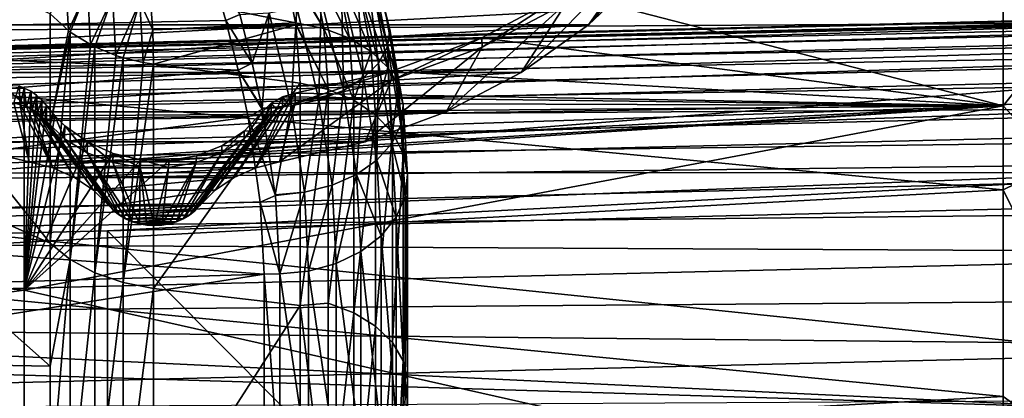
# Model space of a CAD drawing. Header units: metres. Extents: x -22 to 73, y -229 to 22.
# Tile 374 of 447: x 61.08 to 64.87, y 7.41 to 8.86. Entities that reach past the tile are written whole.
import ezdxf

# ---------------------------------------------------------------- set-up
doc = ezdxf.new("R2010")
doc.units = ezdxf.units.M
doc.layers.add('solid_509500_SW0001', color=7, linetype='CONTINUOUS')

msp = doc.modelspace()

# ---------------------------------------------------------------- linework, layer by layer
at = {"layer": 'solid_509500_SW0001'}
for points in [[(64.861679, 8.533159, 51.35722), (64.861679, 10.016469, 52.205467), (63.18203, 8.967328, 51.486839)], [(65.48349, 9.310373, 51.86208), (64.861679, 10.016469, 52.205467), (64.861679, 8.533159, 51.35722)], [(65.48349, 9.988948, 83.988586), (65.48349, 8.51241, 84.821198), (64.861679, 9.743799, 84.222992)], [(65.48349, 8.51241, 84.821198), (64.861679, 8.986341, 84.65451), (64.861679, 9.743799, 84.222992)], [(53.799999, 8.779965, 48.923515), (53.799999, 9.626987, 49.336636), (69.192551, 8.876286, 48.968143)], [(59.599998, 8.707751, 85.111839), (59.599998, 9.469394, 84.702415), (64.861679, 8.986341, 84.65451)], [(53.799999, 9.440376, 86.758446), (53.799999, 8.589276, 87.163101), (69.200768, 8.931247, 87.006126)], [(61.199974, 8.005288, 76.979774), (60.120274, 9.360205, 77.770294), (60.120274, 8.487172, 78.537552)], [(61.199974, 8.456913, 76.555794), (61.199974, 8.886114, 76.109123), (60.120274, 9.360205, 77.770294)], [(61.199974, 8.005288, 76.979774), (61.199974, 8.456913, 76.555794), (60.120274, 9.360205, 77.770294)], [(63.724926, 9.371466, 51.855564), (63.491447, 9.055127, 52.61068), (63.267941, 8.843364, 52.462402)], [(63.473831, 9.133568, 51.688984), (63.724926, 9.371466, 51.855564), (63.267941, 8.843364, 52.462402)], [(65.48349, 7.863048, 51.109528), (65.48349, 9.310373, 51.86208), (64.861679, 8.533159, 51.35722)], [(62.50462, 8.826667, 75.048454), (62.419701, 9.141697, 74.84449), (62.402966, 9.197625, 74.941483)], [(62.487885, 8.892265, 75.139183), (62.50462, 8.826667, 75.048454), (62.402966, 9.197625, 74.941483)], [(61.817471, 9.058358, 74.29966), (58.9128, 8.798606, 74.254883), (58.787064, 9.184989, 74.057137)], [(62.495735, 8.760544, 74.957001), (62.410816, 9.085321, 74.746727), (62.419701, 9.141697, 74.84449)], [(62.50462, 8.826667, 75.048454), (62.495735, 8.760544, 74.957001), (62.419701, 9.141697, 74.84449)], [(63.473831, 9.133568, 51.688984), (63.267941, 8.843364, 52.462402), (63.009426, 8.660278, 52.334206)], [(63.183414, 8.927886, 51.544964), (63.473831, 9.133568, 51.688984), (63.009426, 8.660278, 52.334206)], [(61.582321, 8.96279, 75.669327), (62.142651, 8.851494, 75.637077), (62.095467, 9.090304, 75.443993)], [(62.251183, 8.830163, 75.613022), (62.200287, 9.08611, 75.407288), (62.09177, 9.104851, 75.433418)], [(62.095467, 9.090304, 75.443993), (62.251183, 8.830163, 75.613022), (62.09177, 9.104851, 75.433418)], [(62.095467, 9.090304, 75.443993), (62.142651, 8.851494, 75.637077), (62.251183, 8.830163, 75.613022)], [(62.349712, 8.793072, 75.571411), (62.298817, 9.053449, 75.362114), (62.200287, 9.08611, 75.407288)], [(62.251183, 8.830163, 75.613022), (62.349712, 8.793072, 75.571411), (62.200287, 9.08611, 75.407288)], [(62.461697, 8.697287, 74.869507), (62.376778, 9.031389, 74.653198), (62.410816, 9.085321, 74.746727)], [(62.495735, 8.760544, 74.957001), (62.461697, 8.697287, 74.869507), (62.410816, 9.085321, 74.746727)], [(61.874592, 8.860027, 74.408569), (58.9128, 8.798606, 74.254883), (61.817471, 9.058358, 74.29966)], [(63.491447, 9.055127, 52.61068), (59.708553, 9.055127, 52.61068), (59.93206, 8.843364, 52.462402)], [(63.267941, 8.843364, 52.462402), (63.491447, 9.055127, 52.61068), (59.93206, 8.843364, 52.462402)], [(61.92873, 8.883248, 74.396294), (61.874592, 8.860027, 74.408569), (61.817471, 9.058358, 74.29966)], [(62.433174, 8.742184, 75.514313), (62.382278, 9.008639, 75.30014), (62.298817, 9.053449, 75.362114)], [(62.349712, 8.793072, 75.571411), (62.433174, 8.742184, 75.514313), (62.298817, 9.053449, 75.362114)], [(61.258072, 9.025165, 75.848961), (61.199974, 8.886114, 76.109123), (61.26981, 8.821644, 76.050293)], [(61.342361, 8.981812, 75.789497), (61.258072, 9.025165, 75.848961), (61.26981, 8.821644, 76.050293)], [(62.40424, 8.640137, 74.790466), (62.319321, 8.982664, 74.568703), (62.376778, 9.031389, 74.653198)], [(62.461697, 8.697287, 74.869507), (62.40424, 8.640137, 74.790466), (62.376778, 9.031389, 74.653198)], [(62.497292, 8.680107, 75.444672), (62.446396, 8.953978, 75.224541), (62.382278, 9.008639, 75.30014)], [(62.433174, 8.742184, 75.514313), (62.497292, 8.680107, 75.444672), (62.382278, 9.008639, 75.30014)], [(59.599998, 8.707751, 85.111839), (64.861679, 8.986341, 84.65451), (64.861679, 8.209811, 85.05069)], [(61.342361, 8.981812, 75.789497), (61.26981, 8.821644, 76.050293), (61.276833, 8.816363, 76.045471)], [(61.342361, 8.981812, 75.789497), (61.276833, 8.816363, 76.045471), (61.354717, 8.767813, 76.001167)], [(61.438736, 8.950496, 75.74205), (61.342361, 8.981812, 75.789497), (61.354717, 8.767813, 76.001167)], [(62.326317, 8.592025, 74.723923), (62.241398, 8.941645, 74.497566), (62.319321, 8.982664, 74.568703)], [(62.40424, 8.640137, 74.790466), (62.326317, 8.592025, 74.723923), (62.319321, 8.982664, 74.568703)], [(65.48349, 8.51241, 84.821198), (64.861679, 8.209811, 85.05069), (64.861679, 8.986341, 84.65451)], [(53.799999, 7.720878, 87.52916), (69.199074, 7.250747, 87.708542), (69.200768, 8.931247, 87.006126)], [(53.799999, 8.589276, 87.163101), (53.799999, 7.720878, 87.52916), (69.200768, 8.931247, 87.006126)], [(61.438736, 8.950496, 75.74205), (61.354717, 8.767813, 76.001167), (61.371479, 8.759361, 75.993454)], [(61.438736, 8.950496, 75.74205), (61.371479, 8.759361, 75.993454), (61.451679, 8.726563, 75.963524)], [(61.438736, 8.950496, 75.74205), (61.451679, 8.726563, 75.963524), (61.543846, 8.932303, 75.708275)], [(61.543846, 8.932303, 75.708275), (61.451679, 8.726563, 75.963524), (61.479786, 8.717694, 75.955429)], [(61.543846, 8.932303, 75.708275), (61.479786, 8.717694, 75.955429), (61.55732, 8.699329, 75.938675)], [(61.543846, 8.932303, 75.708275), (61.593445, 8.824424, 75.79705), (61.582321, 8.96279, 75.669327)], [(61.543846, 8.932303, 75.708275), (61.55732, 8.699329, 75.938675), (61.593445, 8.824424, 75.79705)], [(61.582321, 8.96279, 75.669327), (61.593445, 8.824424, 75.79705), (62.142651, 8.851494, 75.637077)], [(62.231918, 8.555416, 74.673286), (62.146999, 8.910433, 74.443443), (62.241398, 8.941645, 74.497566)], [(62.326317, 8.592025, 74.723923), (62.231918, 8.555416, 74.673286), (62.241398, 8.941645, 74.497566)], [(62.53878, 8.610024, 75.366043), (62.487885, 8.892265, 75.139183), (62.446396, 8.953978, 75.224541)], [(62.497292, 8.680107, 75.444672), (62.53878, 8.610024, 75.366043), (62.446396, 8.953978, 75.224541)], [(64.861679, 8.533159, 51.35722), (63.18203, 8.967328, 51.486839), (62.858135, 8.793977, 51.374672)], [(62.859756, 8.758735, 51.426525), (62.858135, 8.793977, 51.374672), (63.18203, 8.967328, 51.486839)], [(62.859756, 8.758735, 51.426525), (63.18203, 8.967328, 51.486839), (63.183414, 8.927886, 51.544964)], [(66.672615, 8.902395, 65.786385), (56.180428, 8.644492, 65.570137), (56.180931, 8.633018, 66.093307)], [(66.672615, 8.902395, 65.786385), (66.673401, 8.899557, 65.524696), (56.180428, 8.644492, 65.570137)], [(66.673401, 8.899557, 65.524696), (66.673874, 8.879604, 65.263779), (56.180428, 8.644492, 65.570137)], [(66.671509, 8.8881, 66.047737), (66.672615, 8.902395, 65.786385), (56.180931, 8.633018, 66.093307)], [(62.125881, 8.532188, 74.641159), (62.040966, 8.890629, 74.409096), (62.146999, 8.910433, 74.443443)], [(62.231918, 8.555416, 74.673286), (62.125881, 8.532188, 74.641159), (62.146999, 8.910433, 74.443443)], [(63.183414, 8.927886, 51.544964), (63.009426, 8.660278, 52.334206), (62.721325, 8.509712, 52.228775)], [(62.859756, 8.758735, 51.426525), (63.183414, 8.927886, 51.544964), (62.721325, 8.509712, 52.228775)], [(53.799999, 8.779965, 48.923515), (69.192551, 8.876286, 48.968143), (69.192741, 7.184731, 48.267296)], [(66.673874, 8.879604, 65.263779), (56.180256, 8.587592, 65.05014), (56.180428, 8.644492, 65.570137)], [(66.673874, 8.879604, 65.263779), (66.674034, 8.842626, 65.004745), (56.180256, 8.587592, 65.05014)], [(66.670105, 8.856728, 66.307617), (66.671509, 8.8881, 66.047737), (56.180931, 8.633018, 66.093307)], [(66.670105, 8.856728, 66.307617), (56.180931, 8.633018, 66.093307), (56.181763, 8.553358, 66.610413)], [(66.668396, 8.808418, 66.56488), (66.670105, 8.856728, 66.307617), (56.181763, 8.553358, 66.610413)], [(61.92226, 8.669582, 74.527), (58.9128, 8.798606, 74.254883), (61.874592, 8.860027, 74.408569)], [(61.26981, 8.821644, 76.050293), (61.199974, 8.886114, 76.109123), (61.199974, 8.456913, 76.555794)], [(61.92873, 8.883248, 74.396294), (61.976162, 8.697159, 74.510208), (61.874592, 8.860027, 74.408569)], [(61.976162, 8.697159, 74.510208), (61.92226, 8.669582, 74.527), (61.874592, 8.860027, 74.408569)], [(62.040966, 8.890629, 74.409096), (61.976162, 8.697159, 74.510208), (61.92873, 8.883248, 74.396294)], [(62.040966, 8.890629, 74.409096), (62.013649, 8.523525, 74.629189), (61.976162, 8.697159, 74.510208)], [(62.125881, 8.532188, 74.641159), (62.013649, 8.523525, 74.629189), (62.040966, 8.890629, 74.409096)], [(62.555515, 8.535528, 75.282471), (62.50462, 8.826667, 75.048454), (62.487885, 8.892265, 75.139183)], [(62.53878, 8.610024, 75.366043), (62.555515, 8.535528, 75.282471), (62.487885, 8.892265, 75.139183)], [(66.674034, 8.842626, 65.004745), (66.673874, 8.788776, 64.748688), (56.180256, 8.587592, 65.05014)], [(63.267941, 8.843364, 52.462402), (59.93206, 8.843364, 52.462402), (60.190575, 8.660278, 52.334206)], [(63.009426, 8.660278, 52.334206), (63.267941, 8.843364, 52.462402), (60.190575, 8.660278, 52.334206)], [(61.276833, 8.816363, 76.045471), (61.26981, 8.821644, 76.050293), (61.199974, 8.456913, 76.555794)], [(61.55732, 8.699329, 75.938675), (61.597153, 8.693105, 75.932991), (61.593445, 8.824424, 75.79705)], [(61.593445, 8.824424, 75.79705), (62.143749, 8.843566, 75.644165), (62.142651, 8.851494, 75.637077)], [(61.593445, 8.824424, 75.79705), (61.597153, 8.693105, 75.932991), (62.143749, 8.843566, 75.644165)], [(61.597153, 8.693105, 75.932991), (62.159725, 8.619832, 75.866127), (62.143749, 8.843566, 75.644165)], [(62.268269, 8.596083, 75.844452), (62.251183, 8.830163, 75.613022), (62.142651, 8.851494, 75.637077)], [(62.143749, 8.843566, 75.644165), (62.268269, 8.596083, 75.844452), (62.142651, 8.851494, 75.637077)], [(62.143749, 8.843566, 75.644165), (62.159725, 8.619832, 75.866127), (62.268269, 8.596083, 75.844452)], [(62.366886, 8.554857, 75.806831), (62.349712, 8.793072, 75.571411), (62.251183, 8.830163, 75.613022)], [(62.268269, 8.596083, 75.844452), (62.366886, 8.554857, 75.806831), (62.251183, 8.830163, 75.613022)], [(62.546631, 8.460437, 75.198219), (62.495735, 8.760544, 74.957001), (62.50462, 8.826667, 75.048454)], [(62.555515, 8.535528, 75.282471), (62.546631, 8.460437, 75.198219), (62.50462, 8.826667, 75.048454)], [(53.799999, 7.915261, 48.548813), (53.799999, 8.779965, 48.923515), (69.192741, 7.184731, 48.267296)], [(66.673874, 8.788776, 64.748688), (56.180428, 8.463297, 64.541977), (56.180256, 8.587592, 65.05014)], [(66.673874, 8.788776, 64.748688), (66.673401, 8.718285, 64.496689), (56.180428, 8.463297, 64.541977)], [(66.666405, 8.743385, 66.818413), (66.668396, 8.808418, 66.56488), (56.181763, 8.553358, 66.610413)], [(61.92226, 8.669582, 74.527), (59.002216, 8.43757, 74.489777), (58.9128, 8.798606, 74.254883)], [(61.276833, 8.816363, 76.045471), (61.199974, 8.456913, 76.555794), (61.199974, 8.005288, 76.979774)], [(61.276833, 7.942451, 76.909286), (61.276833, 8.816363, 76.045471), (61.199974, 8.005288, 76.979774)], [(61.354717, 8.767813, 76.001167), (61.276833, 8.816363, 76.045471), (61.276833, 7.942451, 76.909286)], [(62.366886, 8.554857, 75.806831), (62.433174, 8.742184, 75.514313), (62.349712, 8.793072, 75.571411)], [(64.861679, 8.533159, 51.35722), (62.858135, 8.793977, 51.374672), (62.508472, 8.664227, 51.286041)], [(62.509647, 8.629665, 51.336151), (62.508472, 8.664227, 51.286041), (62.858135, 8.793977, 51.374672)], [(62.509647, 8.629665, 51.336151), (62.858135, 8.793977, 51.374672), (62.859756, 8.758735, 51.426525)], [(66.666405, 8.743385, 66.818413), (56.181763, 8.553358, 66.610413), (56.182903, 8.406932, 67.112549)], [(66.664116, 8.661907, 67.067139), (66.666405, 8.743385, 66.818413), (56.182903, 8.406932, 67.112549)], [(61.371479, 8.759361, 75.993454), (61.354717, 8.767813, 76.001167), (61.276833, 7.942451, 76.909286)], [(61.371479, 7.891099, 76.851685), (61.371479, 8.759361, 75.993454), (61.276833, 7.942451, 76.909286)], [(61.451679, 8.726563, 75.963524), (61.371479, 8.759361, 75.993454), (61.371479, 7.891099, 76.851685)], [(62.366886, 8.554857, 75.806831), (62.450405, 8.498288, 75.755211), (62.433174, 8.742184, 75.514313)], [(62.859756, 8.758735, 51.426525), (62.721325, 8.509712, 52.228775), (62.409687, 8.394826, 52.148335)], [(62.509647, 8.629665, 51.336151), (62.859756, 8.758735, 51.426525), (62.409687, 8.394826, 52.148335)], [(62.450405, 8.498288, 75.755211), (62.497292, 8.680107, 75.444672), (62.433174, 8.742184, 75.514313)], [(62.512592, 8.388599, 75.11763), (62.461697, 8.697287, 74.869507), (62.495735, 8.760544, 74.957001)], [(62.546631, 8.460437, 75.198219), (62.512592, 8.388599, 75.11763), (62.495735, 8.760544, 74.957001)], [(66.673401, 8.718285, 64.496689), (66.672615, 8.631446, 64.249817), (56.180428, 8.463297, 64.541977)], [(59.599998, 7.927917, 85.486801), (59.599998, 8.707751, 85.111839), (64.861679, 8.209811, 85.05069)], [(61.451679, 8.726563, 75.963524), (61.371479, 7.891099, 76.851685), (61.479786, 8.717694, 75.955429)], [(61.371479, 7.891099, 76.851685), (61.479786, 7.853562, 76.809578), (61.479786, 8.717694, 75.955429)], [(61.55732, 8.699329, 75.938675), (61.479786, 8.717694, 75.955429), (61.479786, 7.853562, 76.809578)], [(61.960102, 8.489025, 74.653099), (59.002216, 8.43757, 74.489777), (61.92226, 8.669582, 74.527)], [(61.55732, 8.699329, 75.938675), (61.479786, 7.853562, 76.809578), (61.597153, 8.693105, 75.932991)], [(61.479786, 7.853562, 76.809578), (61.597153, 7.83141, 76.784729), (61.597153, 8.693105, 75.932991)], [(61.597153, 7.83141, 76.784729), (62.159725, 8.619832, 75.866127), (61.597153, 8.693105, 75.932991)], [(61.976162, 8.697159, 74.510208), (62.013649, 8.523525, 74.629189), (61.92226, 8.669582, 74.527)], [(62.014317, 8.520102, 74.631668), (61.960102, 8.489025, 74.653099), (61.92226, 8.669582, 74.527)], [(62.013649, 8.523525, 74.629189), (62.014317, 8.520102, 74.631668), (61.92226, 8.669582, 74.527)], [(62.455135, 8.323699, 75.044815), (62.40424, 8.640137, 74.790466), (62.461697, 8.697287, 74.869507)], [(62.450405, 8.498288, 75.755211), (62.514534, 8.42928, 75.692238), (62.497292, 8.680107, 75.444672)], [(62.512592, 8.388599, 75.11763), (62.455135, 8.323699, 75.044815), (62.461697, 8.697287, 74.869507)], [(62.514534, 8.42928, 75.692238), (62.53878, 8.610024, 75.366043), (62.497292, 8.680107, 75.444672)], [(66.672615, 8.631446, 64.249817), (66.671509, 8.528625, 64.009117), (56.180428, 8.463297, 64.541977)], [(66.66156, 8.564323, 67.310028), (66.664116, 8.661907, 67.067139), (56.182903, 8.406932, 67.112549)], [(63.009426, 8.660278, 52.334206), (60.190575, 8.660278, 52.334206), (60.478676, 8.509712, 52.228775)], [(62.721325, 8.509712, 52.228775), (63.009426, 8.660278, 52.334206), (60.478676, 8.509712, 52.228775)], [(62.509647, 8.629665, 51.336151), (62.409687, 8.394826, 52.148335), (62.081051, 8.318033, 52.094563)], [(62.509647, 8.629665, 51.336151), (62.081051, 8.318033, 52.094563), (62.140434, 8.543389, 51.275738)], [(64.861679, 8.533159, 51.35722), (62.508472, 8.664227, 51.286041), (62.140434, 8.581274, 51.221634)], [(62.140434, 8.543389, 51.275738), (62.140434, 8.581274, 51.221634), (62.508472, 8.664227, 51.286041)], [(62.509647, 8.629665, 51.336151), (62.140434, 8.543389, 51.275738), (62.508472, 8.664227, 51.286041)], [(62.377213, 8.269061, 74.983513), (62.326317, 8.592025, 74.723923), (62.40424, 8.640137, 74.790466)], [(62.455135, 8.323699, 75.044815), (62.377213, 8.269061, 74.983513), (62.40424, 8.640137, 74.790466)], [(61.099998, 8.601136, 51.170547), (61.080112, 8.610269, 51.17075), (53.599998, 8.529335, 49.468666)], [(61.099998, 7.824714, 50.795818), (61.099998, 8.601136, 51.170547), (53.599998, 8.529335, 49.468666)], [(61.084423, 8.537756, 51.271793), (61.059566, 8.543389, 51.275738), (61.080112, 8.610269, 51.17075)], [(61.084423, 8.537756, 51.271793), (61.080112, 8.610269, 51.17075), (61.099998, 8.601136, 51.170547)], [(61.108189, 8.529549, 51.266048), (61.084423, 8.537756, 51.271793), (61.099998, 8.601136, 51.170547)], [(61.124615, 8.588641, 51.165615), (61.099998, 8.601136, 51.170547), (61.099998, 7.824714, 50.795818)], [(61.108189, 8.529549, 51.266048), (61.099998, 8.601136, 51.170547), (61.124615, 8.588641, 51.165615)], [(61.597153, 7.83141, 76.784729), (62.159725, 7.7654, 76.710686), (62.159725, 8.619832, 75.866127)], [(62.159725, 7.7654, 76.710686), (62.268269, 8.596083, 75.844452), (62.159725, 8.619832, 75.866127)], [(62.159725, 7.7654, 76.710686), (62.268269, 7.774808, 76.659126), (62.268269, 8.596083, 75.844452)], [(62.282814, 8.227487, 74.936874), (62.231918, 8.555416, 74.673286), (62.326317, 8.592025, 74.723923)], [(62.268269, 7.774808, 76.659126), (62.366886, 8.554857, 75.806831), (62.268269, 8.596083, 75.844452)], [(62.377213, 8.269061, 74.983513), (62.282814, 8.227487, 74.936874), (62.326317, 8.592025, 74.723923)], [(62.514534, 8.42928, 75.692238), (62.555981, 8.351377, 75.621147), (62.53878, 8.610024, 75.366043)], [(62.555981, 8.351377, 75.621147), (62.555515, 8.535528, 75.282471), (62.53878, 8.610024, 75.366043)], [(66.66156, 8.564323, 67.310028), (56.182903, 8.406932, 67.112549), (56.184334, 8.196231, 67.591286)], [(66.658737, 8.45104, 67.546051), (66.66156, 8.564323, 67.310028), (56.184334, 8.196231, 67.591286)], [(61.147232, 8.573195, 51.159077), (61.124615, 8.588641, 51.165615), (61.099998, 7.824714, 50.795818)], [(61.167488, 8.554969, 51.151001), (61.147232, 8.573195, 51.159077), (61.099998, 7.824714, 50.795818)], [(61.184841, 8.534372, 51.141575), (61.167488, 8.554969, 51.151001), (61.099998, 7.824714, 50.795818)], [(61.13047, 8.518905, 51.258595), (61.108189, 8.529549, 51.266048), (61.124615, 8.588641, 51.165615)], [(61.13047, 8.518905, 51.258595), (61.124615, 8.588641, 51.165615), (61.147232, 8.573195, 51.159077)], [(61.15089, 8.506001, 51.249557), (61.13047, 8.518905, 51.258595), (61.147232, 8.573195, 51.159077)], [(61.15089, 8.506001, 51.249557), (61.147232, 8.573195, 51.159077), (61.167488, 8.554969, 51.151001)], [(61.169117, 8.491051, 51.23909), (61.15089, 8.506001, 51.249557), (61.167488, 8.554969, 51.151001)], [(61.169117, 8.491051, 51.23909), (61.167488, 8.554969, 51.151001), (61.184841, 8.534372, 51.141575)], [(62.092045, 8.567657, 51.21183), (62.049419, 8.543221, 51.196873), (64.861679, 8.533159, 51.35722)], [(62.06953, 8.518905, 51.258595), (62.049419, 8.543221, 51.196873), (62.092045, 8.567657, 51.21183)], [(62.091808, 8.529549, 51.266048), (62.06953, 8.518905, 51.258595), (62.092045, 8.567657, 51.21183)], [(62.115578, 8.537756, 51.271793), (62.091808, 8.529549, 51.266048), (62.092045, 8.567657, 51.21183)], [(62.092045, 8.567657, 51.21183), (64.861679, 8.533159, 51.35722), (62.140434, 8.581274, 51.221634)], [(62.115578, 8.537756, 51.271793), (62.092045, 8.567657, 51.21183), (62.140434, 8.581274, 51.221634)], [(62.140434, 8.543389, 51.275738), (62.115578, 8.537756, 51.271793), (62.140434, 8.581274, 51.221634)], [(62.176781, 8.201108, 74.90728), (62.125881, 8.532188, 74.641159), (62.231918, 8.555416, 74.673286)], [(62.282814, 8.227487, 74.936874), (62.176781, 8.201108, 74.90728), (62.231918, 8.555416, 74.673286)], [(62.268269, 7.774808, 76.659126), (62.366886, 7.737522, 76.617599), (62.366886, 8.554857, 75.806831)], [(62.366886, 7.737522, 76.617599), (62.450405, 8.498288, 75.755211), (62.366886, 8.554857, 75.806831)], [(61.099998, 7.824714, 50.795818), (53.599998, 8.529335, 49.468666), (53.599998, 6.833366, 48.77853)], [(66.671509, 8.528625, 64.009117), (56.180931, 8.273587, 64.05407), (56.180428, 8.463297, 64.541977)], [(66.671509, 8.528625, 64.009117), (66.670105, 8.410265, 63.775658), (56.180931, 8.273587, 64.05407)], [(61.059566, 8.543389, 51.275738), (61.118946, 8.318033, 52.094563), (60.790314, 8.394826, 52.148335)], [(61.084423, 8.537756, 51.271793), (61.118946, 8.318033, 52.094563), (61.059566, 8.543389, 51.275738)], [(61.084423, 8.537756, 51.271793), (61.209576, 8.294892, 52.078358), (61.118946, 8.318033, 52.094563)], [(61.108189, 8.529549, 51.266048), (61.209576, 8.294892, 52.078358), (61.084423, 8.537756, 51.271793)], [(61.217888, 8.493834, 51.123055), (61.184841, 8.534372, 51.141575), (61.099998, 7.824714, 50.795818)], [(64.861679, 6.978623, 50.647888), (64.861679, 8.533159, 51.35722), (61.099998, 7.824714, 50.795818)], [(61.656364, 8.32265, 51.063583), (61.099998, 7.824714, 50.795818), (64.861679, 8.533159, 51.35722)], [(61.13047, 8.518905, 51.258595), (61.209576, 8.294892, 52.078358), (61.108189, 8.529549, 51.266048)], [(61.13047, 8.518905, 51.258595), (61.293079, 8.257901, 52.052456), (61.209576, 8.294892, 52.078358)], [(61.15089, 8.506001, 51.249557), (61.293079, 8.257901, 52.052456), (61.13047, 8.518905, 51.258595)], [(61.169117, 8.491051, 51.23909), (61.184841, 8.534372, 51.141575), (61.184841, 8.474303, 51.227364)], [(61.184841, 8.474303, 51.227364), (61.184841, 8.534372, 51.141575), (61.217888, 8.493834, 51.123055)], [(61.76141, 8.340865, 51.078686), (61.656364, 8.32265, 51.063583), (64.861679, 8.533159, 51.35722)], [(61.859097, 8.379247, 51.103371), (61.76141, 8.340865, 51.078686), (64.861679, 8.533159, 51.35722)], [(62.06953, 8.518905, 51.258595), (61.906921, 8.257901, 52.052456), (61.833664, 8.208444, 52.017826)], [(62.06953, 8.518905, 51.258595), (61.833664, 8.208444, 52.017826), (62.049107, 8.506001, 51.249557)], [(61.945, 8.436126, 51.13673), (61.859097, 8.379247, 51.103371), (64.861679, 8.533159, 51.35722)], [(62.091808, 8.529549, 51.266048), (61.990421, 8.294892, 52.078358), (61.906921, 8.257901, 52.052456)], [(62.091808, 8.529549, 51.266048), (61.906921, 8.257901, 52.052456), (62.06953, 8.518905, 51.258595)], [(62.01516, 8.509158, 51.177586), (61.945, 8.436126, 51.13673), (64.861679, 8.533159, 51.35722)], [(62.014317, 8.520102, 74.631668), (62.064545, 8.191262, 74.896263), (61.960102, 8.489025, 74.653099)], [(62.140434, 8.543389, 51.275738), (62.081051, 8.318033, 52.094563), (61.990421, 8.294892, 52.078358)], [(62.140434, 8.543389, 51.275738), (61.990421, 8.294892, 52.078358), (62.115578, 8.537756, 51.271793)], [(62.115578, 8.537756, 51.271793), (61.990421, 8.294892, 52.078358), (62.091808, 8.529549, 51.266048)], [(62.125881, 8.532188, 74.641159), (62.014317, 8.520102, 74.631668), (62.013649, 8.523525, 74.629189)], [(62.125881, 8.532188, 74.641159), (62.064545, 8.191262, 74.896263), (62.014317, 8.520102, 74.631668)], [(62.049419, 8.543221, 51.196873), (62.01516, 8.509158, 51.177586), (64.861679, 8.533159, 51.35722)], [(62.01516, 8.474303, 51.227364), (62.01516, 8.509158, 51.177586), (62.049419, 8.543221, 51.196873)], [(62.030884, 8.491051, 51.23909), (62.01516, 8.474303, 51.227364), (62.049419, 8.543221, 51.196873)], [(62.049107, 8.506001, 51.249557), (62.030884, 8.491051, 51.23909), (62.049419, 8.543221, 51.196873)], [(62.06953, 8.518905, 51.258595), (62.049107, 8.506001, 51.249557), (62.049419, 8.543221, 51.196873)], [(62.176781, 8.201108, 74.90728), (62.064545, 8.191262, 74.896263), (62.125881, 8.532188, 74.641159)], [(62.572617, 8.268582, 75.545593), (62.546631, 8.460437, 75.198219), (62.555515, 8.535528, 75.282471)], [(62.555981, 8.351377, 75.621147), (62.572617, 8.268582, 75.545593), (62.555515, 8.535528, 75.282471)], [(65.48349, 7.863048, 51.109528), (64.861679, 8.533159, 51.35722), (64.861679, 6.978623, 50.647888)], [(61.960102, 8.489025, 74.653099), (59.056019, 8.102853, 74.760384), (59.002216, 8.43757, 74.489777)], [(62.006512, 8.16229, 74.920891), (59.056019, 8.102853, 74.760384), (61.960102, 8.489025, 74.653099)], [(61.199974, 7.532437, 77.379944), (60.120274, 8.487172, 78.537552), (60.120274, 7.551514, 79.227058)], [(61.199974, 7.532437, 77.379944), (61.199974, 8.005288, 76.979774), (60.120274, 8.487172, 78.537552)], [(62.721325, 8.509712, 52.228775), (60.478676, 8.509712, 52.228775), (60.790314, 8.394826, 52.148335)], [(62.409687, 8.394826, 52.148335), (62.721325, 8.509712, 52.228775), (60.790314, 8.394826, 52.148335)], [(61.255634, 8.456528, 51.106541), (61.217888, 8.493834, 51.123055), (61.099998, 7.824714, 50.795818)], [(61.15089, 8.506001, 51.249557), (61.366337, 8.208444, 52.017826), (61.293079, 8.257901, 52.052456)], [(61.169117, 8.491051, 51.23909), (61.366337, 8.208444, 52.017826), (61.15089, 8.506001, 51.249557)], [(61.169117, 8.491051, 51.23909), (61.184841, 8.474303, 51.227364), (61.366337, 8.208444, 52.017826)], [(61.254833, 8.406233, 51.179699), (61.184841, 8.474303, 51.227364), (61.217888, 8.493834, 51.123055)], [(61.254833, 8.406233, 51.179699), (61.217888, 8.493834, 51.123055), (61.255634, 8.456528, 51.106541)], [(62.030884, 8.491051, 51.23909), (61.833664, 8.208444, 52.017826), (61.773392, 8.148366, 51.975761)], [(62.030884, 8.491051, 51.23909), (61.773392, 8.148366, 51.975761), (62.01516, 8.474303, 51.227364)], [(62.049107, 8.506001, 51.249557), (61.833664, 8.208444, 52.017826), (62.030884, 8.491051, 51.23909)], [(61.945168, 8.406233, 51.179699), (61.945, 8.436126, 51.13673), (62.01516, 8.509158, 51.177586)], [(62.01516, 8.474303, 51.227364), (61.945168, 8.406233, 51.179699), (62.01516, 8.509158, 51.177586)], [(62.064831, 8.18859, 74.898643), (62.006512, 8.16229, 74.920891), (61.960102, 8.489025, 74.653099)], [(62.064545, 8.191262, 74.896263), (62.064831, 8.18859, 74.898643), (61.960102, 8.489025, 74.653099)], [(62.366886, 7.737522, 76.617599), (62.450405, 7.686357, 76.560616), (62.450405, 8.498288, 75.755211)], [(62.450405, 7.686357, 76.560616), (62.514534, 8.42928, 75.692238), (62.450405, 8.498288, 75.755211)], [(65.48349, 8.51241, 84.821198), (65.48349, 6.967052, 85.517822), (64.861679, 8.209811, 85.05069)], [(66.655663, 8.322562, 67.774162), (66.658737, 8.45104, 67.546051), (56.184334, 8.196231, 67.591286)], [(61.342499, 8.394081, 51.080509), (61.255634, 8.456528, 51.106541), (61.099998, 7.824714, 50.795818)], [(61.184841, 8.474303, 51.227364), (61.426609, 8.148366, 51.975761), (61.366337, 8.208444, 52.017826)], [(61.254833, 8.406233, 51.179699), (61.426609, 8.148366, 51.975761), (61.184841, 8.474303, 51.227364)], [(61.341114, 8.352156, 51.141834), (61.254833, 8.406233, 51.179699), (61.255634, 8.456528, 51.106541)], [(61.341114, 8.352156, 51.141834), (61.255634, 8.456528, 51.106541), (61.342499, 8.394081, 51.080509)], [(62.01516, 8.474303, 51.227364), (61.773392, 8.148366, 51.975761), (61.755463, 8.129487, 51.96254)], [(62.01516, 8.474303, 51.227364), (61.755463, 8.129487, 51.96254), (61.945168, 8.406233, 51.179699)], [(62.563583, 8.185146, 75.469452), (62.512592, 8.388599, 75.11763), (62.546631, 8.460437, 75.198219)], [(62.572617, 8.268582, 75.545593), (62.563583, 8.185146, 75.469452), (62.546631, 8.460437, 75.198219)], [(66.670105, 8.410265, 63.775658), (66.668396, 8.276887, 63.550446), (56.180931, 8.273587, 64.05407)], [(61.254833, 8.406233, 51.179699), (61.4655, 8.112844, 51.950886), (61.444538, 8.129487, 51.96254)], [(61.341114, 8.352156, 51.141834), (61.4655, 8.112844, 51.950886), (61.254833, 8.406233, 51.179699)], [(61.254833, 8.406233, 51.179699), (61.444538, 8.129487, 51.96254), (61.426609, 8.148366, 51.975761)], [(61.945168, 8.406233, 51.179699), (61.734501, 8.112844, 51.950886), (61.710896, 8.09875, 51.941017)], [(61.945168, 8.406233, 51.179699), (61.710896, 8.09875, 51.941017), (61.858883, 8.352156, 51.141834)], [(61.945168, 8.406233, 51.179699), (61.755463, 8.129487, 51.96254), (61.734501, 8.112844, 51.950886)], [(61.858883, 8.352156, 51.141834), (61.859097, 8.379247, 51.103371), (61.945, 8.436126, 51.13673)], [(61.945168, 8.406233, 51.179699), (61.858883, 8.352156, 51.141834), (61.945, 8.436126, 51.13673)], [(62.450405, 7.686357, 76.560616), (62.514534, 7.623942, 76.491096), (62.514534, 8.42928, 75.692238)], [(62.514534, 7.623942, 76.491096), (62.555981, 8.351377, 75.621147), (62.514534, 8.42928, 75.692238)], [(62.409687, 8.394826, 52.148335), (60.790314, 8.394826, 52.148335), (61.118946, 8.318033, 52.094563)], [(61.441708, 8.349635, 51.064327), (61.342499, 8.394081, 51.080509), (61.099998, 7.824714, 50.795818)], [(62.409687, 8.394826, 52.148335), (61.118946, 8.318033, 52.094563), (62.081051, 8.318033, 52.094563)], [(61.439617, 8.314624, 51.115555), (61.341114, 8.352156, 51.141834), (61.342499, 8.394081, 51.080509)], [(61.439617, 8.314624, 51.115555), (61.342499, 8.394081, 51.080509), (61.441708, 8.349635, 51.064327)], [(61.858883, 8.352156, 51.141834), (61.76141, 8.340865, 51.078686), (61.859097, 8.379247, 51.103371)], [(62.52935, 8.105355, 75.396637), (62.455135, 8.323699, 75.044815), (62.512592, 8.388599, 75.11763)], [(62.563583, 8.185146, 75.469452), (62.52935, 8.105355, 75.396637), (62.512592, 8.388599, 75.11763)], [(61.547707, 8.325551, 51.058666), (61.441708, 8.349635, 51.064327), (61.099998, 7.824714, 50.795818)], [(61.656364, 8.32265, 51.063583), (61.547707, 8.325551, 51.058666), (61.099998, 7.824714, 50.795818)], [(61.341114, 8.352156, 51.141834), (61.514866, 8.087501, 51.93314), (61.489105, 8.09875, 51.941017)], [(61.439617, 8.314624, 51.115555), (61.514866, 8.087501, 51.93314), (61.341114, 8.352156, 51.141834)], [(61.341114, 8.352156, 51.141834), (61.489105, 8.09875, 51.941017), (61.4655, 8.112844, 51.950886)], [(61.545685, 8.295404, 51.102097), (61.439617, 8.314624, 51.115555), (61.441708, 8.349635, 51.064327)], [(61.545685, 8.295404, 51.102097), (61.441708, 8.349635, 51.064327), (61.547707, 8.325551, 51.058666)], [(61.654316, 8.295404, 51.102097), (61.545685, 8.295404, 51.102097), (61.547707, 8.325551, 51.058666)], [(61.654316, 8.295404, 51.102097), (61.547707, 8.325551, 51.058666), (61.656364, 8.32265, 51.063583)], [(61.760384, 8.314624, 51.115555), (61.656364, 8.32265, 51.063583), (61.76141, 8.340865, 51.078686)], [(61.858883, 8.352156, 51.141834), (61.710896, 8.09875, 51.941017), (61.685135, 8.087501, 51.93314)], [(61.858883, 8.352156, 51.141834), (61.685135, 8.087501, 51.93314), (61.760384, 8.314624, 51.115555)], [(61.858883, 8.352156, 51.141834), (61.760384, 8.314624, 51.115555), (61.76141, 8.340865, 51.078686)], [(62.514534, 7.623942, 76.491096), (62.555981, 7.553483, 76.412628), (62.555981, 8.351377, 75.621147)], [(62.555981, 7.553483, 76.412628), (62.572617, 8.268582, 75.545593), (62.555981, 8.351377, 75.621147)], [(66.655663, 8.322562, 67.774162), (56.184334, 8.196231, 67.591286), (56.186039, 7.92504, 68.038193)], [(66.655663, 8.322562, 67.774162), (56.186039, 7.92504, 68.038193), (61.419197, 8.052259, 68.015762)], [(61.118946, 8.318033, 52.094563), (61.209576, 8.294892, 52.078358), (62.081051, 8.318033, 52.094563)], [(61.209576, 8.294892, 52.078358), (61.990421, 8.294892, 52.078358), (62.081051, 8.318033, 52.094563)], [(61.209576, 8.294892, 52.078358), (61.293079, 8.257901, 52.052456), (61.990421, 8.294892, 52.078358)], [(61.293079, 8.257901, 52.052456), (61.906921, 8.257901, 52.052456), (61.990421, 8.294892, 52.078358)], [(66.655663, 8.322562, 67.774162), (61.419197, 8.052259, 68.015762), (66.652359, 8.179479, 67.993332)], [(61.439617, 8.314624, 51.115555), (61.542309, 8.079295, 51.927395), (61.514866, 8.087501, 51.93314)], [(61.545685, 8.295404, 51.102097), (61.542309, 8.079295, 51.927395), (61.439617, 8.314624, 51.115555)], [(61.545685, 8.295404, 51.102097), (61.570866, 8.074312, 51.923908), (61.542309, 8.079295, 51.927395)], [(61.545685, 8.295404, 51.102097), (61.599998, 8.072638, 51.922733), (61.570866, 8.074312, 51.923908)], [(61.654316, 8.295404, 51.102097), (61.599998, 8.072638, 51.922733), (61.545685, 8.295404, 51.102097)], [(61.654316, 8.295404, 51.102097), (61.629135, 8.074312, 51.923908), (61.599998, 8.072638, 51.922733)], [(61.760384, 8.314624, 51.115555), (61.657692, 8.079295, 51.927395), (61.629135, 8.074312, 51.923908)], [(61.760384, 8.314624, 51.115555), (61.629135, 8.074312, 51.923908), (61.654316, 8.295404, 51.102097)], [(61.760384, 8.314624, 51.115555), (61.654316, 8.295404, 51.102097), (61.656364, 8.32265, 51.063583)], [(61.760384, 8.314624, 51.115555), (61.685135, 8.087501, 51.93314), (61.657692, 8.079295, 51.927395)], [(62.471672, 8.033307, 75.330887), (62.377213, 8.269061, 74.983513), (62.455135, 8.323699, 75.044815)], [(62.52935, 8.105355, 75.396637), (62.471672, 8.033307, 75.330887), (62.455135, 8.323699, 75.044815)], [(66.668396, 8.276887, 63.550446), (56.181763, 8.021766, 63.5951), (56.180931, 8.273587, 64.05407)], [(66.668396, 8.276887, 63.550446), (66.666405, 8.129073, 63.334465), (56.181763, 8.021766, 63.5951)], [(61.293079, 8.257901, 52.052456), (61.366337, 8.208444, 52.017826), (61.906921, 8.257901, 52.052456)], [(61.366337, 8.208444, 52.017826), (61.833664, 8.208444, 52.017826), (61.906921, 8.257901, 52.052456)], [(62.298885, 7.926655, 75.233559), (62.282814, 8.227487, 74.936874), (62.377213, 8.269061, 74.983513)], [(62.393513, 7.972703, 75.275581), (62.298885, 7.926655, 75.233559), (62.377213, 8.269061, 74.983513)], [(62.471672, 8.033307, 75.330887), (62.393513, 7.972703, 75.275581), (62.377213, 8.269061, 74.983513)], [(62.555981, 7.553483, 76.412628), (62.572617, 7.478597, 76.329224), (62.572617, 8.268582, 75.545593)], [(62.572617, 7.478597, 76.329224), (62.563583, 8.185146, 75.469452), (62.572617, 8.268582, 75.545593)], [(62.19265, 7.897529, 75.206978), (62.176781, 8.201108, 74.90728), (62.282814, 8.227487, 74.936874)], [(62.298885, 7.926655, 75.233559), (62.19265, 7.897529, 75.206978), (62.282814, 8.227487, 74.936874)], [(59.599998, 7.927917, 85.486801), (64.861679, 8.209811, 85.05069), (64.861679, 7.415861, 85.41069)], [(61.366337, 8.208444, 52.017826), (61.426609, 8.148366, 51.975761), (61.833664, 8.208444, 52.017826)], [(66.652359, 2.791453, 75.688225), (66.652359, 8.179479, 67.993332), (61.419197, 8.052259, 68.015762)], [(61.426609, 8.148366, 51.975761), (61.773392, 8.148366, 51.975761), (61.833664, 8.208444, 52.017826)], [(62.064831, 8.18859, 74.898643), (62.081627, 7.886837, 75.19722), (62.006512, 8.16229, 74.920891)], [(62.176781, 8.201108, 74.90728), (62.064831, 8.18859, 74.898643), (62.064545, 8.191262, 74.896263)], [(62.176781, 8.201108, 74.90728), (62.081627, 7.886837, 75.19722), (62.064831, 8.18859, 74.898643)], [(62.19265, 7.897529, 75.206978), (62.081627, 7.886837, 75.19722), (62.176781, 8.201108, 74.90728)], [(62.563583, 7.403133, 76.245178), (62.52935, 8.105355, 75.396637), (62.563583, 8.185146, 75.469452)], [(62.572617, 7.478597, 76.329224), (62.563583, 7.403133, 76.245178), (62.563583, 8.185146, 75.469452)], [(65.48349, 6.967052, 85.517822), (64.861679, 7.415861, 85.41069), (64.861679, 8.209811, 85.05069)], [(62.006512, 8.16229, 74.920891), (62.021458, 7.886061, 75.196518), (59.056019, 8.102853, 74.760384)], [(61.426609, 8.148366, 51.975761), (61.444538, 8.129487, 51.96254), (61.773392, 8.148366, 51.975761)], [(61.444538, 8.129487, 51.96254), (61.755463, 8.129487, 51.96254), (61.773392, 8.148366, 51.975761)], [(62.081627, 7.886837, 75.19722), (62.021458, 7.886061, 75.196518), (62.006512, 8.16229, 74.920891)], [(66.666405, 8.129073, 63.334465), (66.664116, 7.967448, 63.128616), (56.181763, 8.021766, 63.5951)], [(59.056019, 8.102853, 74.760384), (62.021458, 7.886061, 75.196518), (60.542709, 7.84171, 75.130119)], [(61.444538, 8.129487, 51.96254), (61.4655, 8.112844, 51.950886), (61.755463, 8.129487, 51.96254)], [(61.4655, 8.112844, 51.950886), (61.734501, 8.112844, 51.950886), (61.755463, 8.129487, 51.96254)], [(61.4655, 8.112844, 51.950886), (61.489105, 8.09875, 51.941017), (61.734501, 8.112844, 51.950886)], [(61.489105, 8.09875, 51.941017), (61.710896, 8.09875, 51.941017), (61.734501, 8.112844, 51.950886)], [(61.489105, 8.09875, 51.941017), (61.514866, 8.087501, 51.93314), (61.710896, 8.09875, 51.941017)], [(61.514866, 8.087501, 51.93314), (61.685135, 8.087501, 51.93314), (61.710896, 8.09875, 51.941017)], [(62.52935, 7.330965, 76.164803), (62.471672, 8.033307, 75.330887), (62.52935, 8.105355, 75.396637)], [(62.563583, 7.403133, 76.245178), (62.52935, 7.330965, 76.164803), (62.52935, 8.105355, 75.396637)], [(61.514866, 8.087501, 51.93314), (61.542309, 8.079295, 51.927395), (61.685135, 8.087501, 51.93314)], [(61.542309, 8.079295, 51.927395), (61.657692, 8.079295, 51.927395), (61.685135, 8.087501, 51.93314)], [(61.542309, 8.079295, 51.927395), (61.570866, 8.074312, 51.923908), (61.657692, 8.079295, 51.927395)], [(61.570866, 8.074312, 51.923908), (61.629135, 8.074312, 51.923908), (61.657692, 8.079295, 51.927395)], [(61.570866, 8.074312, 51.923908), (61.599998, 8.072638, 51.922733), (61.629135, 8.074312, 51.923908)], [(61.419197, 2.769021, 75.561005), (61.419197, 8.052259, 68.015762), (56.186039, 7.92504, 68.038193)], [(61.419197, 2.769021, 75.561005), (66.652359, 2.791453, 75.688225), (61.419197, 8.052259, 68.015762)], [(62.471672, 7.2658, 76.092224), (62.393513, 7.972703, 75.275581), (62.471672, 8.033307, 75.330887)], [(62.52935, 7.330965, 76.164803), (62.471672, 7.2658, 76.092224), (62.471672, 8.033307, 75.330887)], [(66.664116, 7.967448, 63.128616), (56.182903, 7.712301, 63.17313), (56.181763, 8.021766, 63.5951)], [(61.276833, 7.942451, 76.909286), (61.199974, 8.005288, 76.979774), (61.199974, 7.532437, 77.379944)], [(66.664116, 7.967448, 63.128616), (66.66156, 7.792684, 62.933754), (56.182903, 7.712301, 63.17313)], [(62.393513, 7.210987, 76.031174), (62.298885, 7.926655, 75.233559), (62.393513, 7.972703, 75.275581)], [(62.471672, 7.2658, 76.092224), (62.393513, 7.210987, 76.031174), (62.393513, 7.972703, 75.275581)], [(53.799999, 7.034617, 48.213284), (53.799999, 7.915261, 48.548813), (69.192741, 7.184731, 48.267296)], [(61.419197, 2.769021, 75.561005), (56.186039, 7.92504, 68.038193), (56.186039, 2.746589, 75.433792)], [(59.599998, 7.131737, 85.82634), (59.599998, 7.927917, 85.486801), (64.861679, 7.415861, 85.41069)], [(61.276833, 7.942451, 76.909286), (61.199974, 7.532437, 77.379944), (61.199974, 7.039614, 77.755241)], [(61.276833, 6.984357, 77.678673), (61.276833, 7.942451, 76.909286), (61.199974, 7.039614, 77.755241)], [(61.371479, 7.891099, 76.851685), (61.276833, 7.942451, 76.909286), (61.276833, 6.984357, 77.678673)], [(62.298885, 7.169338, 75.984787), (62.19265, 7.897529, 75.206978), (62.298885, 7.926655, 75.233559)], [(62.393513, 7.210987, 76.031174), (62.298885, 7.169338, 75.984787), (62.298885, 7.926655, 75.233559)], [(59.074009, 7.422699, 75.457138), (60.542709, 7.84171, 75.130119), (62.021458, 7.886061, 75.196518)], [(62.021458, 7.104277, 75.969254), (59.074009, 7.422699, 75.457138), (62.021458, 7.886061, 75.196518)], [(61.371479, 6.9392, 77.616096), (61.371479, 7.891099, 76.851685), (61.276833, 6.984357, 77.678673)], [(61.371479, 6.9392, 77.616096), (61.479786, 7.853562, 76.809578), (61.371479, 7.891099, 76.851685)], [(62.081627, 7.105062, 75.969963), (62.021458, 7.886061, 75.196518), (62.081627, 7.886837, 75.19722)], [(62.081627, 7.105062, 75.969963), (62.021458, 7.104277, 75.969254), (62.021458, 7.886061, 75.196518)], [(62.19265, 7.142995, 75.955452), (62.081627, 7.886837, 75.19722), (62.19265, 7.897529, 75.206978)], [(62.19265, 7.142995, 75.955452), (62.081627, 7.105062, 75.969963), (62.081627, 7.886837, 75.19722)], [(62.298885, 7.169338, 75.984787), (62.19265, 7.142995, 75.955452), (62.19265, 7.897529, 75.206978)], [(61.371479, 6.9392, 77.616096), (61.479786, 6.906191, 77.570351), (61.479786, 7.853562, 76.809578)], [(61.479786, 7.853562, 76.809578), (61.479786, 6.906191, 77.570351), (61.597153, 7.83141, 76.784729)], [(65.48349, 6.355441, 50.486465), (65.48349, 7.863048, 51.109528), (64.861679, 6.978623, 50.647888)], [(61.099998, 7.031454, 50.456665), (61.099998, 7.824714, 50.795818), (53.599998, 6.833366, 48.77853)], [(64.861679, 6.978623, 50.647888), (61.099998, 7.824714, 50.795818), (61.099998, 7.031454, 50.456665)], [(61.479786, 6.906191, 77.570351), (61.597153, 6.886712, 77.543358), (61.597153, 7.83141, 76.784729)], [(61.597153, 7.83141, 76.784729), (61.597153, 6.886712, 77.543358), (62.159725, 7.7654, 76.710686)], [(66.66156, 7.792684, 62.933754), (66.658745, 7.605511, 62.75071), (56.182903, 7.712301, 63.17313)], [(61.597153, 6.886712, 77.543358), (62.159725, 6.828665, 77.462914), (62.159725, 7.7654, 76.710686)], [(62.159725, 7.7654, 76.710686), (62.268269, 6.87671, 77.388237), (62.268269, 7.774808, 76.659126)], [(62.159725, 7.7654, 76.710686), (62.159725, 6.828665, 77.462914), (62.268269, 6.87671, 77.388237)], [(62.268269, 7.774808, 76.659126), (62.268269, 6.87671, 77.388237), (62.366886, 7.737522, 76.617599)], [(53.799999, 7.720878, 87.52916), (53.799999, 6.836931, 87.855888), (69.199074, 7.250747, 87.708542)], [(62.268269, 6.87671, 77.388237), (62.366886, 6.84373, 77.343208), (62.366886, 7.737522, 76.617599)], [(62.366886, 7.737522, 76.617599), (62.366886, 6.84373, 77.343208), (62.450405, 7.686357, 76.560616)], [(66.658745, 7.605511, 62.75071), (56.184338, 7.350478, 62.795242), (56.182903, 7.712301, 63.17313)], [(62.366886, 6.84373, 77.343208), (62.450405, 6.798476, 77.281425), (62.450405, 7.686357, 76.560616)], [(62.450405, 7.686357, 76.560616), (62.450405, 6.798476, 77.281425), (62.514534, 7.623942, 76.491096)], [(62.450405, 6.798476, 77.281425), (62.514534, 6.743271, 77.206062), (62.514534, 7.623942, 76.491096)], [(62.514534, 7.623942, 76.491096), (62.514534, 6.743271, 77.206062), (62.555981, 7.553483, 76.412628)], [(66.658745, 7.605511, 62.75071), (66.655663, 7.406758, 62.580292), (56.184338, 7.350478, 62.795242)], [(61.199974, 6.528126, 78.104675), (60.120274, 7.551514, 79.227058), (60.120274, 6.560133, 79.833717)], [(61.199974, 7.039614, 77.755241), (61.199974, 7.532437, 77.379944), (60.120274, 7.551514, 79.227058)], [(61.199974, 6.528126, 78.104675), (61.199974, 7.039614, 77.755241), (60.120274, 7.551514, 79.227058)], [(62.514534, 6.743271, 77.206062), (62.555981, 6.68095, 77.120979), (62.555981, 7.553483, 76.412628)], [(62.555981, 7.553483, 76.412628), (62.555981, 6.68095, 77.120979), (62.572617, 7.478597, 76.329224)], [(62.555981, 6.68095, 77.120979), (62.572617, 6.614716, 77.030556), (62.572617, 7.478597, 76.329224)], [(62.572617, 7.478597, 76.329224), (62.572617, 6.614716, 77.030556), (62.563583, 7.403133, 76.245178)], [(62.021458, 7.104277, 75.969254), (59.074009, 7.027817, 75.830399), (59.074009, 7.422699, 75.457138)], [(59.599998, 7.131737, 85.82634), (64.861679, 7.415861, 85.41069), (64.861679, 6.606174, 85.733742)], [(65.48349, 6.967052, 85.517822), (64.861679, 6.606174, 85.733742), (64.861679, 7.415861, 85.41069)]]:
    msp.add_3dface(points, dxfattribs=at)

doc.saveas('drawing.dxf')
